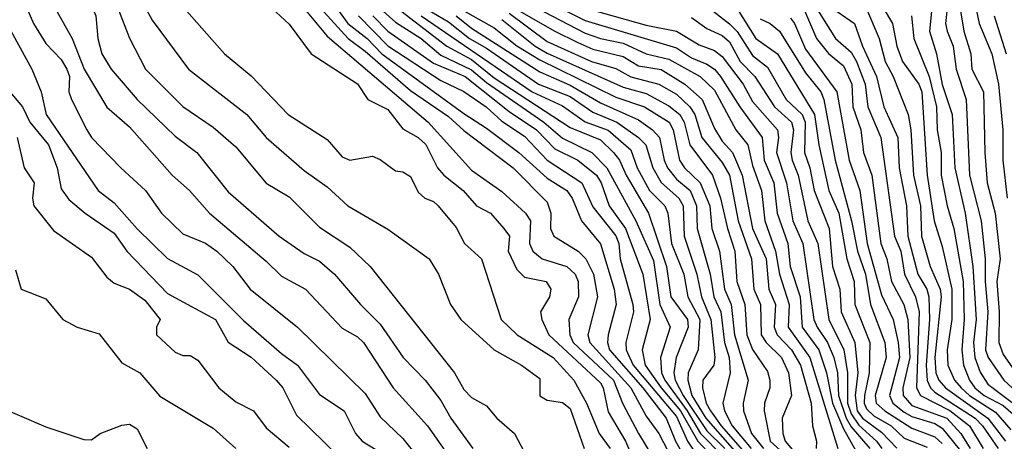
# Model space of a CAD drawing. Header units: metres. Extents: x -51132 to -49532, y -231222 to -229437.
# Tile 571 of 656: x -50075 to -50010, y -230060 to -230032. Entities that reach past the tile are written whole.
import ezdxf

# ---------------------------------------------------------------- set-up
doc = ezdxf.new("R2010")
doc.units = ezdxf.units.M
for name, color, linetype in [('CONTOUR_HALF', 8, 'Continuous'), ('CONTOUR_INDEX', 1, 'Continuous'), ('CONTOUR_INTER', 3, 'Continuous')]:
    doc.layers.add(name, color=color, linetype=linetype)

msp = doc.modelspace()

# ---------------------------------------------------------------- linework, layer by layer
at = {"layer": 'CONTOUR_HALF'}
for points, elevation in [([(-50075.376, -230022.759), (-50073.539, -230025.759), (-50071.844, -230029.259), (-50071.08, -230030.422), (-50070.017, -230031.259), (-50069.799, -230031.759), (-50069.674, -230033.259), (-50069.393, -230034.259), (-50068.788, -230035.259), (-50067.081, -230037.259), (-50064.58, -230039.673), (-50063.146, -230040.759), (-50061.08, -230043.345), (-50057.736, -230046.259), (-50056.08, -230047.416), (-50055.08, -230047.922), (-50054.097, -230048.759), (-50052.379, -230050.759), (-50051.08, -230052.061), (-50049.56, -230054.259), (-50048.125, -230055.759), (-50047.08, -230057.084), (-50046.439, -230058.259), (-50044.984, -230060.259)], 74.5), ([(-50075.42, -230028.759), (-50073.91, -230032.259), (-50073.08, -230033.584), (-50072.08, -230034.638), (-50071.713, -230035.259), (-50071.532, -230035.759), (-50071.571, -230036.759), (-50071.406, -230037.259), (-50070.387, -230039.259), (-50070.08, -230039.759), (-50068.155, -230041.759), (-50066.534, -230043.259), (-50065.476, -230044.759), (-50064.08, -230046.122), (-50062.58, -230046.724), (-50061.841, -230047.259), (-50060.783, -230048.259), (-50059.633, -230049.759), (-50056.533, -230052.259), (-50052.08, -230056.632), (-50051.08, -230058.16), (-50049.58, -230059.582), (-50048.26, -230061.259)], 75.5), ([(-50067.6, -230029.259), (-50066.08, -230032.033), (-50063.687, -230035.259), (-50059.869, -230038.259), (-50058.593, -230039.759), (-50056.08, -230041.943), (-50054.58, -230043.008), (-50053.209, -230044.259), (-50050.58, -230045.796), (-50047.862, -230047.759), (-50047.244, -230048.759), (-50046.447, -230050.759), (-50045.783, -230051.759), (-50043.58, -230053.754), (-50041.78, -230054.759), (-50040.58, -230055.635), (-50040.58, -230056.789), (-50040.08, -230057.064), (-50039.08, -230057.211), (-50038.58, -230057.614), (-50037.644, -230060.259)], 73.5), ([(-50046.08, -230029.028), (-50039.58, -230032.767), (-50038.08, -230033.513), (-50037.08, -230033.944), (-50035.08, -230034.441), (-50034.08, -230035.04), (-50032.58, -230035.286), (-50031.022, -230036.259), (-50029.88, -230037.259), (-50029.08, -230039.186), (-50028.58, -230040.015), (-50027.894, -230040.759), (-50027.245, -230042.259), (-50026.571, -230045.759), (-50025.67, -230047.759), (-50025.489, -230049.759), (-50025.067, -230050.759), (-50025.138, -230052.259), (-50024.952, -230052.759), (-50024.014, -230053.759), (-50023.425, -230054.759), (-50022.718, -230057.259), (-50022.628, -230058.759), (-50022.353, -230059.759), (-50022.382, -230060.259)], 65.5), ([(-50043.58, -230029.033), (-50037.58, -230032.063), (-50031.58, -230033.868), (-50030.58, -230034.529), (-50029.58, -230034.944), (-50029.08, -230035.276), (-50028.67, -230035.759), (-50027.413, -230037.759), (-50025.941, -230039.759), (-50025.812, -230041.259), (-50025.171, -230042.759), (-50024.942, -230044.759), (-50024.251, -230046.759), (-50024.09, -230048.259), (-50023.446, -230050.259), (-50023.304, -230052.259), (-50022.213, -230053.759), (-50021.706, -230055.259), (-50021.3, -230057.259), (-50020.58, -230058.964), (-50019.564, -230060.759)], 64.5), ([(-50012.064, -230030.259), (-50011.66, -230032.259), (-50010.824, -230034.259), (-50010.385, -230036.259), (-50010.097, -230039.259), (-50010.096, -230041.259), (-50009.819, -230043.759)], 56.5), ([(-50058.22, -230031.259), (-50057.08, -230032.305), (-50055.621, -230034.259), (-50052.58, -230036.233), (-50051.889, -230037.259), (-50050.58, -230037.931), (-50049.58, -230039.204), (-50048.58, -230039.763), (-50048.08, -230040.227), (-50047.304, -230041.759), (-50046.895, -230042.259), (-50045.623, -230043.259), (-50044.733, -230044.259), (-50043.826, -230044.759), (-50042.937, -230045.759), (-50042.577, -230046.259), (-50042.647, -230047.259), (-50042.08, -230048.47), (-50041.58, -230048.961), (-50040.164, -230049.259), (-50039.841, -230049.759), (-50039.946, -230050.259), (-50040.529, -230051.259), (-50040.451, -230051.759), (-50039.983, -230052.759), (-50036.58, -230055.928), (-50036.397, -230056.259), (-50036.08, -230057.837), (-50034.928, -230059.759), (-50034.08, -230061.754)], 72.5), ([(-50055.017, -230031.259), (-50053.193, -230033.259), (-50052.08, -230034.076), (-50049.08, -230036.673), (-50046.58, -230038.39), (-50045.58, -230039.298), (-50042.318, -230041.759), (-50040.08, -230044.02), (-50039.856, -230044.759), (-50039.879, -230045.759), (-50039.651, -230046.259), (-50038.039, -230047.259), (-50037.55, -230047.759), (-50037.029, -230048.759), (-50036.766, -230050.259), (-50037.416, -230052.759), (-50037.272, -230053.259), (-50034.592, -230056.259), (-50033.58, -230058.127), (-50032.731, -230059.259), (-50031.185, -230062.259)], 71.5), ([(-50051.08, -230031.266), (-50050.08, -230032.167), (-50048.389, -230033.259), (-50047.08, -230034.341), (-50045.08, -230035.312), (-50044.08, -230036.154), (-50040.316, -230038.759), (-50039.08, -230039.809), (-50037.154, -230040.759), (-50036.167, -230041.759), (-50034.263, -230045.259), (-50033.08, -230047.876), (-50032.679, -230050.759), (-50031.998, -230052.259), (-50032.624, -230054.259), (-50032.563, -230055.259), (-50032.354, -230055.759), (-50030.876, -230057.759), (-50029.993, -230059.259), (-50028.58, -230060.717)], 69.5), ([(-50022.679, -230030.759), (-50021.11, -230033.259), (-50020.08, -230034.153), (-50019.727, -230034.759), (-50019.168, -230036.259), (-50018.981, -230037.759), (-50018.134, -230039.759), (-50017.23, -230046.259), (-50016.807, -230047.259), (-50016.565, -230048.759), (-50015.836, -230050.259), (-50015.597, -230051.259), (-50015.789, -230056.259), (-50015.525, -230056.759), (-50013.58, -230057.736), (-50012.287, -230058.759), (-50011.39, -230060.259)], 60.5), ([(-50019.08, -230031.29), (-50018.24, -230033.259), (-50017.84, -230034.759), (-50017.312, -230035.759), (-50016.317, -230038.259), (-50016.145, -230039.259), (-50015.97, -230042.259), (-50015.524, -230044.259), (-50015.446, -230046.259), (-50014.88, -230048.259), (-50014.221, -230049.759), (-50014.166, -230050.259), (-50014.567, -230054.259), (-50014.496, -230055.259), (-50014.298, -230055.759), (-50013.864, -230056.259), (-50011.074, -230058.259), (-50009.912, -230059.759)], 59.5), ([(-50013.757, -230031.259), (-50013.86, -230032.259), (-50013.769, -230032.759), (-50013.368, -230033.759), (-50013.173, -230035.259), (-50012.499, -230037.259), (-50012.288, -230042.259), (-50011.517, -230045.259), (-50011.251, -230047.759), (-50011.263, -230049.259), (-50011.074, -230051.259), (-50011.243, -230053.759), (-50011.061, -230054.259), (-50010.036, -230055.759), (-50008.379, -230057.259)], 57.5), ([(-50052.511, -230031.759), (-50050.58, -230033.73), (-50047.08, -230036.014), (-50045.58, -230036.748), (-50044.104, -230037.759), (-50043.08, -230038.693), (-50041.58, -230039.689), (-50040.08, -230041.259), (-50037.814, -230042.759), (-50037.08, -230044.34), (-50035.58, -230046.235), (-50035.375, -230046.759), (-50035.275, -230047.759), (-50034.442, -230050.759), (-50034.402, -230051.259), (-50034.902, -230053.259), (-50034.898, -230053.759), (-50034.433, -230054.759), (-50031.58, -230058.138), (-50030.862, -230059.759), (-50028.849, -230062.759)], 70.5), ([(-50048.38, -230031.759), (-50041.08, -230036.762), (-50039.08, -230037.684), (-50037.58, -230038.726), (-50036.08, -230039.277), (-50034.58, -230040.579), (-50034.165, -230041.759), (-50033.349, -230043.259), (-50032.343, -230044.259), (-50032.145, -230044.759), (-50031.91, -230046.759), (-50031.104, -230048.759), (-50030.826, -230050.259), (-50030.042, -230051.759), (-50030.16, -230053.759), (-50030.799, -230055.259), (-50030.822, -230055.759), (-50030.576, -230056.759), (-50029.656, -230058.259), (-50027.456, -230060.759)], 68.5), ([(-50046.08, -230031.749), (-50045.08, -230032.559), (-50040.58, -230035.444), (-50038.58, -230036.316), (-50036.58, -230037.491), (-50034.08, -230038.597), (-50033.156, -230039.259), (-50032.7, -230039.759), (-50032.395, -230041.259), (-50032.176, -230041.759), (-50031.58, -230042.519), (-50030.678, -230043.259), (-50030.268, -230044.259), (-50030.227, -230045.759), (-50029.352, -230048.759), (-50029.111, -230050.259), (-50028.65, -230051.259), (-50028.413, -230053.259), (-50028.103, -230054.259), (-50028.042, -230055.259), (-50028.53, -230057.259), (-50028.414, -230057.759), (-50027.904, -230058.759), (-50026.67, -230060.259)], 67.5), ([(-50030.58, -230031.856), (-50029.58, -230032.594), (-50028.58, -230033.043), (-50028.08, -230033.478), (-50027.392, -230034.759), (-50026.431, -230035.759), (-50025.13, -230037.759), (-50024.009, -230038.759), (-50023.871, -230039.259), (-50024.046, -230040.759), (-50023.964, -230041.259), (-50023.576, -230042.259), (-50022.93, -230045.259), (-50022.264, -230046.759), (-50021.554, -230051.759), (-50020.568, -230053.759), (-50020.315, -230055.259), (-50020.324, -230057.259), (-50020.08, -230057.976), (-50019.58, -230058.708), (-50018.411, -230059.759), (-50018.053, -230060.259)], 63.5), ([(-50027.58, -230031.3), (-50026.351, -230033.259), (-50024.922, -230034.259), (-50022.483, -230038.259), (-50022.212, -230040.259), (-50021.552, -230043.259), (-50020.887, -230044.759), (-50020.365, -230047.759), (-50019.872, -230049.259), (-50019.846, -230050.759), (-50018.861, -230053.259), (-50018.888, -230055.259), (-50019.21, -230056.759), (-50019.23, -230057.259), (-50019.08, -230057.633), (-50018.58, -230058.088), (-50017.454, -230058.759), (-50016.58, -230059.566), (-50015.08, -230060.154)], 62.5), ([(-50024.08, -230031.92), (-50023.812, -230032.259), (-50023.08, -230033.956), (-50021.019, -230036.759), (-50020.207, -230041.259), (-50019.514, -230043.259), (-50019.028, -230046.759), (-50018.08, -230050.128), (-50017.31, -230051.759), (-50016.996, -230053.259), (-50016.901, -230054.259), (-50017.564, -230056.759), (-50017.339, -230057.259), (-50016.58, -230057.846), (-50016.08, -230058.144), (-50014.58, -230058.613), (-50014.08, -230058.915), (-50012.607, -230060.759)], 61.5), ([(-50016.116, -230031.759), (-50015.956, -230033.259), (-50014.95, -230035.759), (-50014.461, -230037.759), (-50014.416, -230039.259), (-50014.15, -230040.759), (-50014.147, -230042.259), (-50013.771, -230044.259), (-50013.325, -230045.759), (-50012.715, -230049.259), (-50012.642, -230051.759), (-50012.801, -230053.759), (-50012.696, -230054.759), (-50012.298, -230055.759), (-50011.932, -230056.259), (-50011.327, -230056.759), (-50010.08, -230057.412), (-50009.08, -230058.283)], 58.5), ([(-50043.08, -230031.994), (-50040.877, -230033.759), (-50040.08, -230034.213), (-50035.08, -230036.462), (-50033.58, -230036.863), (-50032.08, -230037.676), (-50031.364, -230038.259), (-50031.07, -230038.759), (-50030.692, -230040.259), (-50029.201, -230042.259), (-50028.691, -230043.759), (-50028.225, -230045.759), (-50027.727, -230047.259), (-50027.612, -230049.259), (-50027.087, -230050.759), (-50026.941, -230052.759), (-50026.58, -230053.723), (-50025.58, -230055.183), (-50025.429, -230055.759), (-50025.435, -230056.259), (-50025.778, -230057.259), (-50025.796, -230057.759), (-50025.413, -230059.759), (-50024.08, -230060.978)], 66.5), ([(-50075.458, -230036.759), (-50074.616, -230037.759), (-50074.137, -230038.759), (-50072.916, -230040.259), (-50072.349, -230041.759), (-50072.08, -230043.158), (-50071.58, -230043.855), (-50070.499, -230044.759), (-50068.58, -230046.066), (-50067.761, -230047.259), (-50065.08, -230050.05), (-50061.91, -230051.759), (-50061.08, -230053.238), (-50059.58, -230054.225), (-50057.919, -230055.759), (-50057.481, -230056.259), (-50056.58, -230058.049), (-50053.818, -230060.759)], 76.5), ([(-50075.08, -230048.476), (-50074.721, -230049.759), (-50073.08, -230050.384), (-50071.974, -230051.759), (-50071.017, -230052.259), (-50069.58, -230052.702), (-50068.08, -230054.615), (-50066.895, -230055.259), (-50065.58, -230056.797), (-50062.08, -230058.904), (-50060.58, -230060.246)], 77.5)]:
    msp.add_lwpolyline(points, dxfattribs=dict(at, elevation=elevation))
at = {"layer": 'CONTOUR_INDEX'}
for points, elevation in [([(-50077.288, -230022.259), (-50074.148, -230027.759), (-50073.021, -230030.259), (-50071.347, -230033.259), (-50070.563, -230035.259), (-50069.08, -230037.776), (-50067.58, -230039.066), (-50064.775, -230042.259), (-50063.642, -230043.259), (-50062.321, -230044.759), (-50058.58, -230047.904), (-50057.58, -230048.905), (-50056.003, -230049.759), (-50053.58, -230052.318), (-50052.58, -230052.889), (-50052.17, -230053.259), (-50050.23, -230056.259), (-50047.975, -230058.759), (-50046.202, -230061.259)], 75), ([(-50044.08, -230029.498), (-50037.58, -230032.888), (-50036.58, -230033.243), (-50035.08, -230033.547), (-50033.58, -230034.253), (-50032.08, -230034.61), (-50030.016, -230035.759), (-50029.08, -230036.654), (-50027.667, -230039.259), (-50026.878, -230040.259), (-50026.58, -230041.61), (-50025.972, -230043.259), (-50025.764, -230045.259), (-50025.054, -230047.259), (-50024.786, -230048.759), (-50024.17, -230050.759), (-50024.223, -230052.259), (-50022.805, -230054.259), (-50020.956, -230060.259)], 65), ([(-50021.58, -230031.067), (-50019.867, -230032.259), (-50019.338, -230033.759), (-50018.408, -230035.759), (-50017.926, -230037.759), (-50017.016, -230039.759), (-50016.922, -230041.759), (-50016.444, -230044.259), (-50016.358, -230046.259), (-50015.683, -230048.759), (-50015.095, -230049.759), (-50014.97, -230050.259), (-50014.934, -230051.759), (-50015.145, -230054.759), (-50015.08, -230055.777), (-50014.863, -230056.259), (-50014.58, -230056.532), (-50011.928, -230058.259), (-50011.429, -230058.759), (-50010.399, -230060.259)], 60), ([(-50051.573, -230031.759), (-50050.568, -230032.759), (-50047.58, -230034.865), (-50045.484, -230035.759), (-50042.58, -230038.062), (-50040.799, -230039.259), (-50039.58, -230040.505), (-50038.08, -230041.253), (-50036.85, -230042.259), (-50036.531, -230042.759), (-50036.012, -230044.259), (-50034.942, -230045.759), (-50033.803, -230048.759), (-50033.308, -230051.759), (-50033.828, -230053.759), (-50033.648, -230054.759), (-50032.592, -230056.259), (-50031.323, -230057.759), (-50030.165, -230059.759), (-50029.256, -230060.759)], 70)]:
    msp.add_lwpolyline(points, dxfattribs=dict(at, elevation=elevation))
at = {"layer": 'CONTOUR_INTER'}
for points, elevation in [([(-50075.063, -230019.759), (-50074.742, -230020.259), (-50074.08, -230022.007), (-50072.621, -230024.259), (-50071.25, -230026.759), (-50068.349, -230031.259), (-50067.58, -230033.233), (-50066.521, -230035.259), (-50064.08, -230037.719), (-50062.08, -230039.093), (-50060.58, -230040.384), (-50058.58, -230042.783), (-50057.08, -230043.665), (-50055.08, -230045.684), (-50053.08, -230046.995), (-50051.734, -230048.259), (-50046.191, -230055.259), (-50045.58, -230056.364), (-50045.08, -230056.882), (-50044.08, -230057.432), (-50043.395, -230058.259), (-50042.234, -230059.259), (-50041.197, -230061.259)], 74), ([(-50056.076, -230028.259), (-50053.203, -230032.259), (-50051.939, -230033.259), (-50050.965, -230034.259), (-50045.58, -230038.198), (-50044.08, -230039.149), (-50041.954, -230040.759), (-50040.08, -230042.457), (-50038.784, -230043.259), (-50038.442, -230043.759), (-50037.821, -230045.259), (-50036.58, -230046.763), (-50035.69, -230049.759), (-50035.544, -230050.759), (-50036.068, -230052.759), (-50036.117, -230053.259), (-50035.976, -230053.759), (-50033.789, -230056.259), (-50032.253, -230058.259), (-50031.633, -230059.759), (-50029.943, -230062.759)], 71), ([(-50047.08, -230030.559), (-50043.58, -230032.554), (-50042.08, -230033.728), (-50040.58, -230034.649), (-50035.58, -230037.116), (-50033.677, -230037.759), (-50032.05, -230038.759), (-50031.797, -230039.259), (-50031.38, -230041.259), (-50031.048, -230041.759), (-50030.012, -230042.759), (-50029.385, -230044.259), (-50029.258, -230045.759), (-50028.756, -230047.259), (-50028.422, -230049.759), (-50027.979, -230050.759), (-50027.759, -230052.759), (-50026.852, -230055.759), (-50027.183, -230057.259), (-50027.174, -230057.759), (-50026.648, -230059.259), (-50025.843, -230060.259)], 67), ([(-50018.58, -230030.165), (-50017.36, -230032.259), (-50017.076, -230033.759), (-50016.697, -230034.759), (-50015.615, -230036.259), (-50015.434, -230036.759), (-50015.072, -230042.259), (-50014.606, -230045.259), (-50014.08, -230046.954), (-50013.447, -230049.759), (-50013.445, -230051.759), (-50013.751, -230053.759), (-50013.719, -230054.759), (-50013.273, -230055.759), (-50012.849, -230056.259), (-50012.28, -230056.759), (-50010.58, -230057.854), (-50009.58, -230059.015)], 59), ([(-50063.983, -230031.259), (-50061.331, -230034.259), (-50059.58, -230035.705), (-50057.134, -230038.259), (-50054.58, -230039.901), (-50053.58, -230041.034), (-50053.08, -230041.26), (-50051.58, -230041.004), (-50051.08, -230041.218), (-50050.08, -230041.97), (-50049.58, -230042.026), (-50049.08, -230042.333), (-50048.58, -230043.369), (-50048.151, -230043.759), (-50047.58, -230043.985), (-50047.27, -230044.259), (-50046.08, -230045.693), (-50045.539, -230046.759), (-50044.417, -230047.759), (-50043.108, -230051.759), (-50042.071, -230052.759), (-50039.697, -230054.259), (-50038.345, -230055.759), (-50037.49, -230057.259), (-50036.662, -230059.259), (-50035.944, -230060.259)], 73), ([(-50056.11, -230031.259), (-50054.58, -230033.092), (-50047.925, -230038.759), (-50045.08, -230041.93), (-50043.08, -230043.318), (-50041.511, -230044.759), (-50041.194, -230045.259), (-50041.257, -230046.759), (-50041.022, -230047.259), (-50040.417, -230047.759), (-50038.791, -230048.259), (-50038.25, -230048.759), (-50038.046, -230049.259), (-50038.027, -230050.259), (-50038.656, -230051.759), (-50038.597, -230052.759), (-50038.381, -230053.259), (-50035.716, -230055.759), (-50035.12, -230057.259), (-50034.074, -230059.259), (-50032.263, -230062.259)], 72), ([(-50050.58, -230030.76), (-50046.7, -230033.759), (-50045.08, -230034.637), (-50043.58, -230035.831), (-50038.58, -230039.104), (-50036.58, -230039.919), (-50035.714, -230040.759), (-50035.327, -230041.259), (-50034.894, -230042.259), (-50033.424, -230044.759), (-50032.244, -230048.259), (-50031.948, -230050.259), (-50030.847, -230051.759), (-50030.803, -230052.259), (-50031.595, -230054.259), (-50031.76, -230055.259), (-50031.66, -230055.759), (-50031.139, -230056.759), (-50029.58, -230059.075), (-50028.387, -230060.259)], 69), ([(-50048.08, -230031.265), (-50046.58, -230032.146), (-50045.206, -230033.259), (-50044.08, -230033.875), (-50040.657, -230036.259), (-50038.58, -230037.078), (-50037.08, -230038.108), (-50035.504, -230038.759), (-50034.088, -230039.759), (-50033.604, -230040.259), (-50033.143, -230041.759), (-50032.58, -230042.742), (-50031.427, -230043.759), (-50031.147, -230044.259), (-50031.069, -230046.259), (-50030.246, -230048.759), (-50029.924, -230050.259), (-50029.314, -230051.759), (-50029.047, -230054.259), (-50029.125, -230054.759), (-50029.833, -230055.759), (-50029.865, -230056.259), (-50029.625, -230057.259), (-50029.339, -230057.759), (-50028.632, -230058.759), (-50027.08, -230060.532)], 68), ([(-50029.58, -230031.122), (-50028.08, -230032.283), (-50027.58, -230032.794), (-50026.58, -230034.378), (-50025.58, -230035.141), (-50024.348, -230037.259), (-50023.301, -230038.259), (-50023.106, -230038.759), (-50023.146, -230040.759), (-50022.808, -230041.759), (-50022.511, -230043.259), (-50021.518, -230045.759), (-50021.301, -230048.259), (-50020.833, -230049.759), (-50020.748, -230051.259), (-50019.831, -230053.259), (-50019.642, -230055.259), (-50019.808, -230056.759), (-50019.678, -230057.759), (-50019.327, -230058.259), (-50018.08, -230059.182), (-50017.08, -230060.236)], 63), ([(-50023.226, -230031.259), (-50022.366, -230033.259), (-50021.58, -230034.228), (-50020.58, -230035.057), (-50020.025, -230036.259), (-50019.978, -230037.759), (-50019.446, -230039.259), (-50019.272, -230040.759), (-50018.715, -230042.259), (-50018.129, -230046.759), (-50017.734, -230047.759), (-50017.422, -230049.259), (-50016.614, -230050.759), (-50016.349, -230051.759), (-50016.219, -230054.259), (-50016.676, -230056.259), (-50016.662, -230056.759), (-50016.08, -230057.409), (-50013.792, -230058.259), (-50012.86, -230059.259), (-50012.253, -230060.259)], 61), ([(-50014.762, -230031.259), (-50014.917, -230032.759), (-50014.467, -230034.259), (-50014.08, -230036.27), (-50013.426, -230038.259), (-50013.264, -230041.759), (-50012.575, -230044.759), (-50012.062, -230048.259), (-50011.857, -230051.759), (-50012.026, -230053.259), (-50011.938, -230054.259), (-50011.58, -230055.218), (-50011.08, -230056.005), (-50008.58, -230057.89)], 58), ([(-50012.996, -230030.759), (-50012.669, -230032.759), (-50012.193, -230034.259), (-50012.134, -230035.259), (-50011.361, -230036.759), (-50011.289, -230040.759), (-50011.117, -230042.759), (-50010.598, -230044.759), (-50010.261, -230047.759), (-50010.497, -230049.259), (-50010.337, -230051.259), (-50010.368, -230053.259), (-50010.08, -230054.053), (-50008.885, -230055.759)], 57), ([(-50042.58, -230031.587), (-50040.08, -230033.439), (-50037.179, -230034.759), (-50035.58, -230035.225), (-50034.58, -230035.77), (-50032.729, -230036.259), (-50031.58, -230036.913), (-50030.693, -230037.759), (-50030.37, -230038.259), (-50029.913, -230039.759), (-50028.58, -230041.425), (-50028.084, -230042.259), (-50027.507, -230045.259), (-50026.641, -230047.759), (-50026.495, -230049.759), (-50026.037, -230050.759), (-50026.005, -230052.759), (-50025.665, -230053.259), (-50024.662, -230054.259), (-50024.212, -230055.259), (-50024.002, -230056.759), (-50024.615, -230058.259), (-50024.582, -230059.259), (-50024.426, -230059.759), (-50023.08, -230061.346)], 66), ([(-50037.08, -230031.382), (-50033.58, -230032.362), (-50031.576, -230032.759), (-50030.08, -230033.666), (-50029.08, -230034.044), (-50028.58, -230034.433), (-50027.182, -230036.259), (-50026.58, -230037.39), (-50024.935, -230039.259), (-50024.858, -230039.759), (-50025.005, -230040.759), (-50024.343, -230042.759), (-50023.917, -230045.259), (-50023.264, -230046.759), (-50022.527, -230051.759), (-50022.322, -230052.259), (-50021.628, -230053.259), (-50021.213, -230054.259), (-50020.989, -230055.259), (-50020.913, -230056.759), (-50020.413, -230058.259), (-50020.08, -230058.821), (-50018.85, -230060.259)], 64), ([(-50010.656, -230031.759), (-50009.885, -230034.259)], 56), ([(-50075.649, -230032.259), (-50074.01, -230035.259), (-50073.403, -230036.759), (-50073.067, -230038.259), (-50069.652, -230043.259), (-50068.58, -230044.061), (-50067.08, -230045.791), (-50065.08, -230047.74), (-50063.08, -230048.811), (-50060.08, -230051.829), (-50057.58, -230053.992), (-50056.52, -230054.759), (-50055.08, -230056.699), (-50053.443, -230057.759), (-50052.705, -230059.259), (-50052.276, -230059.759), (-50050.08, -230061.109)], 76), ([(-50026.08, -230031.952), (-50025.412, -230032.259), (-50024.787, -230032.759), (-50023.08, -230035.51), (-50022.066, -230036.759), (-50021.87, -230037.259), (-50021.141, -230041.259), (-50020.056, -230045.259), (-50019.655, -230047.259), (-50019.141, -230048.759), (-50018.81, -230050.759), (-50017.868, -230053.259), (-50017.781, -230054.259), (-50018.492, -230056.759), (-50018.433, -230057.259), (-50017.865, -230057.759), (-50016.08, -230058.903), (-50014.58, -230059.479), (-50014.08, -230059.909)], 62), ([(-50074.973, -230039.759), (-50074.525, -230041.759), (-50073.849, -230042.759), (-50073.964, -230043.759), (-50073.889, -230044.259), (-50072.58, -230045.885), (-50070.08, -230047.647), (-50069.08, -230048.957), (-50068.58, -230049.353), (-50067.58, -230049.762), (-50066.58, -230050.489), (-50065.56, -230051.759), (-50065.806, -230052.259), (-50065.813, -230052.759), (-50064.58, -230053.904), (-50064.08, -230054.124), (-50063.58, -230054.125), (-50063.08, -230054.434), (-50061.708, -230056.259), (-50060.58, -230057.181), (-50059.418, -230057.759), (-50058.58, -230058.879), (-50057.08, -230060.16)], 77), ([(-50076.58, -230057.328), (-50073.08, -230058.823), (-50070.58, -230059.658), (-50070.08, -230059.67), (-50069.505, -230059.259), (-50068.08, -230058.718), (-50067.58, -230058.649), (-50067.08, -230058.961), (-50066.411, -230060.259)], 78)]:
    msp.add_lwpolyline(points, dxfattribs=dict(at, elevation=elevation))

doc.saveas('drawing.dxf')
